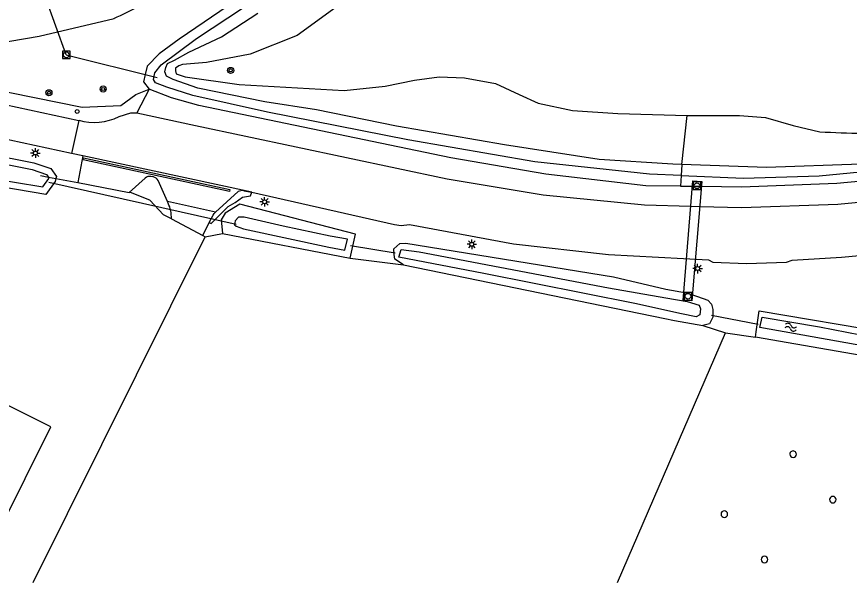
# Model space of a CAD drawing. Extents: x 133000 to 136000, y 400500 to 403500.
# Drawn here: x 135101.5 to 135210.5, y 400500 to 400574.1 of the extents above; entities that cross this region are included whole.
import ezdxf

# ---------------------------------------------------------------- set-up
doc = ezdxf.new("R2010")
doc.units = 0
for name, color, linetype in [('gg-afsc-hekwerk', 7, 'Continuous'), ('gg-bbg-hoofdgebouw', 7, 'Continuous'), ('gg-bbg-hoogspanningsmast', 7, 'Continuous'), ('gg-knt-bovenkant onderkant talud', 7, 'Continuous'), ('gg-knt-bronhoudergrens', 7, 'Continuous'), ('gg-knt-verharding', 7, 'Continuous'), ('gg-knt-verharding nz', 7, 'Continuous'), ('gg-kntw-bovenkant insteek waterloop', 7, 'Continuous'), ('gg-kntw-greppel-droge sloot', 7, 'Continuous'), ('gg-kntw-waterlijn', 7, 'Continuous'), ('gg-kwrk-duiker nz buis', 7, 'Continuous'), ('gg-kwrk-duiker nz vlak', 7, 'Continuous'), ('gt-grn-afwateringsgoot', 7, 'Continuous'), ('gt-grn-groengrens', 7, 'Continuous'), ('gt-grn-vlakafsluiter', 7, 'Continuous'), ('gt-symb-boom', 7, 'Continuous'), ('gt-symb-lichtmast', 7, 'Continuous'), ('gt-symb-rioolschacht', 7, 'Continuous'), ('gt-symb-verkeersbordpaal', 7, 'Continuous'), ('gt-symb-watersymbool', 7, 'Continuous')]:
    doc.layers.add(name, color=color, linetype=linetype)

# ---------------------------------------------------------------- blocks, each defined once
blk = doc.blocks.new('gt0-BOOM')
at = {"layer": 'gt-symb-boom'}
for radius in [0.4, 0.2]:
    blk.add_circle((0, 0), radius, dxfattribs=at)
blk = doc.blocks.new('gt0-RS')
at = {"layer": 'gt-symb-rioolschacht'}
blk.add_lwpolyline([(-0.5, -0.5), (0.5, -0.5), (0.5, 0.5), (-0.5, 0.5)], close=True, dxfattribs=at)
blk.add_circle((0, 0), 0.375, dxfattribs=at)
blk = doc.blocks.new('gt0-VPAAL')
at = {"layer": 'gt-symb-verkeersbordpaal'}
blk.add_circle((0, 0), 0.25, dxfattribs=at)
blk = doc.blocks.new('gt0-LMAST')
at = {"layer": 'gt-symb-lichtmast'}
for p, q in [((-0.18, 0.17), (-0.45, 0.44)), ((-0.01, 0.25), (-0.01, 0.62)), ((0.17, 0.17), (0.44, 0.44)), ((-0.26, 0), (-0.63, 0)), ((-0.18, -0.18), (-0.45, -0.45)), ((-0.01, -0.25), (-0.01, -0.63)), ((0.44, -0.45), (0.17, -0.18)), ((0.24, 0), (0.62, 0))]:
    blk.add_line(p, q, dxfattribs=at)
blk.add_circle((-0.01, 0), 0.25, dxfattribs=at)
blk = doc.blocks.new('gt0-WA')
at = {"layer": 'gt-symb-watersymbool'}
for centre, start, end in [((-0.32, 0.02), 28.0725, 151.9275), ((0.43, 0.42), 208.0725, 331.9275), ((-0.32, -0.43), 28.0725, 151.9275), ((0.43, -0.03), 208.0725, 331.9275)]:
    blk.add_arc(centre, 0.425, start, end, dxfattribs=at)

msp = doc.modelspace()

# ---------------------------------------------------------------- linework, layer by layer
at = {"layer": 'gg-afsc-hekwerk'}
for p, q in [((135104.65, 400553.27), (135105.67, 400553.08)), ((135105.67, 400553.08), (135106.65, 400552.9)), ((135106.65, 400552.9), (135109.52, 400552.35)), ((135109.52, 400552.35), (135116.25, 400551.08)), ((135121.77, 400547.59), (135125.87, 400545.44)), ((135103.68, 400500), (135126.19, 400545.27)), ((135103.68, 400500), (135126.19, 400545.27)), ((135125.87, 400545.44), (135126.19, 400545.27)), ((135125.87, 400545.44), (135126.19, 400545.27))]:
    msp.add_line(p, q, dxfattribs=at)
msp.add_lwpolyline([(135121.77, 400547.59), (135120.75, 400548.13), (135118.93, 400550.05), (135116.43, 400551.05), (135116.25, 400551.08)], dxfattribs=at)
at = {"layer": 'gg-bbg-hoofdgebouw'}
msp.add_lwpolyline([(135095.83, 400500), (135105.97, 400520.36), (135062.34, 400542.13)], dxfattribs=at)
at = {"layer": 'gg-bbg-hoogspanningsmast'}
for centre, start, end in [((135203.18, 400516.78), 0.1332, 180.2656), ((135203.18, 400516.78), 180.2656, 0.1332), ((135208.39, 400510.83), 0, 180), ((135208.39, 400510.83), 180, 0), ((135194.17, 400508.93), 0.2661, 180.1327), ((135194.17, 400508.93), 180.2656, 0.1332), ((135199.43, 400503), 0, 180), ((135199.43, 400503), 180, 0)]:
    msp.add_arc(centre, 0.431, start, end, dxfattribs=at)
at = {"layer": 'gg-knt-bovenkant onderkant talud'}
msp.add_lwpolyline([(135073.18, 400570.1), (135081.24, 400570.83), (135087.84, 400570.46), (135094.67, 400569.86), (135104.44, 400571.52), (135114.26, 400573.86)], dxfattribs=at)
msp.add_arc((135090.89, 400625.52), 56.7, 294.334, 302.1091, dxfattribs=at)
at = {"layer": 'gg-knt-bronhoudergrens'}
msp.add_line((135180.17, 400500), (135194.31, 400532.67), dxfattribs=at)
at = {"layer": 'gg-knt-verharding'}
for p, q in [((135108.7, 400556.16), (135034.8, 400572.09)), ((135110.18, 400555.84), (135108.7, 400556.16)), ((135110.18, 400555.84), (135109.52, 400552.35)), ((135132.3, 400551.12), (135110.18, 400555.84)), ((135118.36, 400552.95), (135116.25, 400551.08)), ((135119.41, 400553.1), (135119.09, 400553.17)), ((135121.26, 400549.86), (135120.03, 400552.62)), ((135130.53, 400551.17), (135127.55, 400548.49)), ((135131.25, 400551.29), (135132.3, 400551.12)), ((135121.35, 400549.67), (135121.26, 400549.86)), ((135127.55, 400548.49), (135121.26, 400549.86)), ((135189.77, 400549.27), (135190.96, 400549.24)), ((135125.87, 400545.44), (135126.74, 400547.13))]:
    msp.add_line(p, q, dxfattribs=at)
for points in [[(135029.12, 400578.95), (135028.99, 400578.21), (135029.24, 400577.7), (135050.02, 400573.37), (135050.73, 400573.4), (135055.8, 400572.3), (135056.33, 400572.01), (135109.64, 400560.51)], [(135114.92, 400561), (135116.45, 400561.51), (135117.26, 400561.49)], [(135117.26, 400561.49), (135124.93, 400559.85), (135157.89, 400552.84), (135170.43, 400550.76), (135183.74, 400549.43), (135189.77, 400549.27)], [(135190.96, 400549.24), (135196.4, 400549.09), (135209.05, 400549.51), (135222.25, 400550.78), (135235.77, 400552.7), (135248.42, 400553.78), (135253.71, 400553.83), (135254.09, 400554.05), (135254.81, 400554.01)], [(135126.74, 400547.13), (135126.96, 400547.02), (135129.21, 400549.24), (135130.12, 400549.76), (135131.09, 400550.45), (135132.12, 400550.61), (135132.3, 400551.12)], [(135132.3, 400551.12), (135150.99, 400546.89), (135151.87, 400546.72), (135152.94, 400546.86), (135166.58, 400544.35), (135179, 400542.93), (135192.1, 400542.26), (135192.67, 400541.92), (135197.09, 400541.76), (135202.31, 400541.93), (135203.07, 400542.19), (135209.52, 400542.57), (135222.7, 400543.8), (135235.62, 400545.85), (135248.75, 400547.02), (135262.01, 400546.38), (135275, 400544.14), (135287.94, 400539.8), (135301.49, 400534.3), (135313.88, 400528.49), (135325.28, 400521.84), (135336.46, 400513.92), (135346.9, 400505.11), (135351.9, 400500)], [(135126.74, 400547.13), (135127.23, 400548.07), (135127.38, 400548.29), (135127.55, 400548.49)]]:
    msp.add_lwpolyline(points, dxfattribs=at)
for centre, radius, start, end in [((135111.64, 400567.73), 7.49, 254.5221, 295.9939), ((135118.96, 400552.27), 0.908, 82.1894, 131.9278), ((135119.15, 400552.13), 1, 29.3064, 75.2524), ((135131.04, 400550.32), 0.991, 77.5613, 121.0813), ((135117.4, 400547.8), 4.37, 357.2909, 25.2545)]:
    msp.add_arc(centre, radius, start, end, dxfattribs=at)
at = {"layer": 'gg-knt-verharding nz'}
msp.add_line((135109.64, 400560.51), (135108.7, 400556.16), dxfattribs=at)
at = {"layer": 'gg-kntw-bovenkant insteek waterloop'}
for p, q in [((135188.43, 400551.89), (135189.99, 400551.88)), ((135128.48, 400545.69), (135145.18, 400542.44)), ((135225.52, 400527.4), (135198.26, 400532.11))]:
    msp.add_line(p, q, dxfattribs=at)
for points in [[(135149.13, 400579.56), (135138.25, 400571.62), (135132.09, 400569.16), (135126.37, 400568.1), (135123.21, 400567.81), (135122.75, 400567.67), (135122.3, 400567.33), (135122.29, 400567), (135122.39, 400566.6), (135123.57, 400566.2), (135130.63, 400565.21), (135144.38, 400564.44), (135149.75, 400564.98), (135153.62, 400565.79), (135156.82, 400566.22), (135160.14, 400566.06), (135164.2, 400565.33), (135167.29, 400563.89), (135169.78, 400562.78), (135174.27, 400561.79), (135180.24, 400561.42), (135189.29, 400561.16)], [(135130.28, 400576.27), (135122.81, 400571.13), (135120.16, 400569.2), (135118.61, 400567.62), (135118.35, 400566.52)], [(135118.35, 400566.52), (135118.13, 400565.57), (135118.85, 400564.58)], [(135188.43, 400551.89), (135183.91, 400551.93), (135170.8, 400553.46), (135158.34, 400555.59), (135125.37, 400562.46), (135121.77, 400563.47), (135118.85, 400564.58)], [(135067.24, 400562.2), (135103.77, 400554.94), (135105.99, 400554.19), (135106.71, 400553.17), (135106.65, 400552.9)], [(135189.29, 400561.16), (135196.14, 400561.14), (135199.55, 400560.87), (135203.18, 400559.83), (135206.66, 400559.02)], [(135191.18, 400551.87), (135196.42, 400551.82), (135208.91, 400552.3), (135221.99, 400553.49), (135235.49, 400555.64), (135248.51, 400556.61), (135255.59, 400556.54), (135255.77, 400557.95)], [(135106.65, 400552.9), (135106.56, 400552.51), (135105.33, 400550.8), (135097.33, 400552.15)], [(135145.18, 400542.44), (135145.87, 400545.59), (135130.73, 400549.52), (135128.81, 400548.34), (135128.3, 400547.47), (135128.48, 400545.69)], [(135152.18, 400541.57), (135151.02, 400542.34), (135150.93, 400542.95), (135150.91, 400543.68), (135151.7, 400544.37), (135152.45, 400544.42), (135179.65, 400540), (135186.53, 400538.38), (135189.23, 400537.9), (135190.64, 400537.46), (135192.01, 400536.96), (135192.47, 400536.45), (135192.67, 400535.73), (135192.65, 400534.71), (135192.23, 400533.84), (135191.34, 400533.64)], [(135152.18, 400541.57), (135186.39, 400534.56), (135187.64, 400534.29), (135191.34, 400533.64)], [(135198.26, 400532.11), (135198.32, 400532.82), (135198.75, 400535.55), (135215.78, 400532.68), (135222.04, 400531.58), (135224.09, 400531.65), (135225.84, 400532.83), (135226.81, 400534.1)]]:
    msp.add_lwpolyline(points, dxfattribs=at)
msp.add_arc((135213.49, 400667.55), 108.74, 266.3999, 272.3389, dxfattribs=at)
at = {"layer": 'gg-kntw-greppel-droge sloot'}
msp.add_line((135189.99, 400551.88), (135191.18, 400551.87), dxfattribs=at)
at = {"layer": 'gg-kntw-waterlijn'}
for points in [[(135188.5, 400553.28), (135184.36, 400553.45), (135169.36, 400555.08), (135152.73, 400557.96), (135134.34, 400561.6), (135124.57, 400563.78), (135121.19, 400564.84), (135119.71, 400565.43), (135119.45, 400565.87), (135119.59, 400566.74), (135120.45, 400567.76), (135125.04, 400571.25), (135133.27, 400576.69)], [(135188.62, 400554.74), (135187.42, 400554.79), (135177.77, 400555.4), (135165.38, 400557.32), (135151.26, 400559.73), (135140.76, 400561.9), (135133.99, 400562.95), (135125.25, 400564.73), (135122.01, 400565.85), (135121.13, 400566.28), (135120.93, 400566.86), (135121.04, 400567.43), (135121.27, 400567.94), (135122.16, 400568.39), (135124.05, 400569.45), (135128.34, 400571.45), (135133.1, 400574.55)], [(135067.05, 400561.32), (135103.54, 400554.07), (135105.43, 400553.43), (135105.67, 400553.08)], [(135077.3, 400558.06), (135097.48, 400553.04), (135104.93, 400551.78), (135105.73, 400552.89), (135105.74, 400552.98), (135105.67, 400553.08)], [(135188.5, 400553.28), (135196.67, 400552.95), (135206.6, 400553.24), (135222.37, 400554.75), (135229.6, 400555.78), (135235.59, 400556.72), (135241.66, 400557.52), (135251.66, 400557.79), (135254.92, 400557.74), (135255.05, 400558.22), (135254.8, 400558.55), (135253.83, 400558.58), (135252.77, 400558.63), (135250.21, 400558.67), (135244.69, 400558.49), (135235.74, 400557.63), (135224.65, 400556.08), (135212.04, 400554.76), (135199.7, 400554.35), (135188.62, 400554.74)], [(135130.57, 400547.83), (135130.12, 400547.35), (135130.04, 400546.84), (135130.27, 400546.64), (135131.2, 400546.29), (135142.39, 400543.88), (135144.49, 400543.49), (135144.81, 400544.94), (135142.56, 400545.36), (135136.4, 400546.65), (135131.28, 400547.85), (135130.57, 400547.83)], [(135188.56, 400535.16), (135182.47, 400536.51), (135162.68, 400540.47), (135151.56, 400542.59), (135151.84, 400543.6), (135154.22, 400543.27), (135170.05, 400540.26), (135179.01, 400538.56), (135186.53, 400537.26), (135189.3, 400536.79), (135190.88, 400536.3), (135191.05, 400535.84), (135190.95, 400535.05), (135190.47, 400534.78), (135188.56, 400535.16)], [(135226.47, 400527.24), (135226.67, 400527.87), (135226.61, 400528.37), (135226.59, 400528.68), (135226.37, 400528.96), (135225.11, 400529), (135223.94, 400529.1), (135221.33, 400529.36), (135198.83, 400533.36), (135199.12, 400534.75), (135206.63, 400533.46), (135217.38, 400531.35), (135221.61, 400530.87), (135225.09, 400531), (135226.41, 400531.75), (135227.39, 400533.25)]]:
    msp.add_lwpolyline(points, dxfattribs=at)
at = {"layer": 'gg-kwrk-duiker nz buis'}
for p, q in [((135108.01, 400569.09), (135098.86, 400594.49)), ((135108.01, 400569.09), (135119.9, 400566.14)), ((135105.72, 400552.41), (135130.25, 400546.92)), ((135145.24, 400544.12), (135151.07, 400543.14)), ((135198.61, 400533.78), (135192.5, 400534.96))]:
    msp.add_line(p, q, dxfattribs=at)
at = {"layer": 'gg-kwrk-duiker nz vlak'}
msp.add_lwpolyline([(135188.76, 400536.91), (135190.05, 400552.59), (135191.24, 400552.51), (135189.9, 400536.88), (135188.76, 400536.91)], dxfattribs=at)
at = {"layer": 'gt-grn-afwateringsgoot'}
msp.add_lwpolyline([(135110.28, 400555.59), (135129.42, 400551.46), (135129.36, 400551.21), (135110.22, 400555.33), (135110.28, 400555.59)], dxfattribs=at)
at = {"layer": 'gt-grn-groengrens'}
for p, q in [((135118.85, 400564.58), (135117.26, 400561.49)), ((135126.19, 400545.27), (135128.48, 400545.69))]:
    msp.add_line(p, q, dxfattribs=at)
msp.add_lwpolyline([(135073.18, 400570.1), (135088.3, 400566.64), (135110.1, 400562.22), (135115.16, 400562.46), (135117.13, 400563.88), (135118.85, 400564.58)], dxfattribs=at)
at = {"layer": 'gt-grn-vlakafsluiter'}
for p, q in [((135188.62, 400554.74), (135189.29, 400561.16)), ((135188.62, 400554.74), (135188.5, 400553.28)), ((135188.5, 400553.28), (135188.43, 400551.89)), ((135145.18, 400542.44), (135152.18, 400541.57)), ((135191.34, 400533.64), (135194.31, 400532.67)), ((135194.31, 400532.67), (135198.26, 400532.11))]:
    msp.add_line(p, q, dxfattribs=at)

# ---------------------------------------------------------------- block references
at = {"layer": 'gt-symb-boom'}
for p in [(135129.53, 400567.05), (135105.74, 400564.12), (135112.84, 400564.61)]:
    msp.add_blockref('gt0-BOOM', p, dxfattribs=at)
at = {"layer": 'gt-symb-lichtmast'}
for p in [(135103.97, 400556.23), (135133.99, 400549.84), (135161.11, 400544.28), (135190.68, 400541.1)]:
    msp.add_blockref('gt0-LMAST', p, dxfattribs=at)
at = {"layer": 'gt-symb-rioolschacht'}
for p in [(135108.01, 400569.09), (135190.59, 400551.94), (135189.41, 400537.47)]:
    msp.add_blockref('gt0-RS', p, dxfattribs=at)
at = {"layer": 'gt-symb-verkeersbordpaal'}
msp.add_blockref('gt0-VPAAL', (135109.44, 400561.67), dxfattribs=at)
at = {"layer": 'gt-symb-watersymbool', "rotation": -9.556527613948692}
msp.add_blockref('gt0-WA', (135202.81, 400533.43), dxfattribs=at)

doc.saveas('drawing.dxf')
